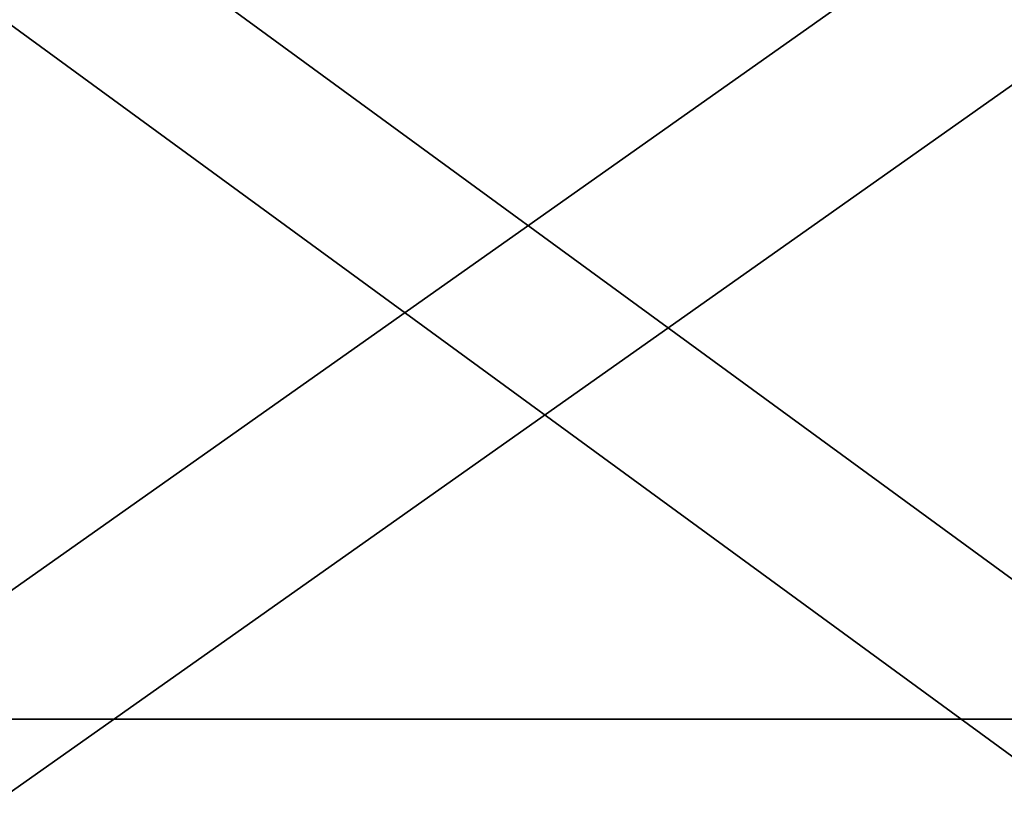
# Model space of a CAD drawing. Header units: millimetres. Extents: x -250 to 250, y -45 to 4150.
# Tile 679 of 805: x 7.69 to 12.52, y 4033.74 to 4037.61. Entities that reach past the tile are written whole.
import ezdxf

# ---------------------------------------------------------------- set-up
doc = ezdxf.new("R2010")
doc.units = ezdxf.units.MM
doc.header["$LTSCALE"] = 81.481481
for name, color, linetype in [('19', 7, 'CONTINUOUS'), ('20', 7, 'CONTINUOUS'), ('21', 7, 'CONTINUOUS'), ('22', 7, 'CONTINUOUS')]:
    doc.layers.add(name, color=color, linetype=linetype)

msp = doc.modelspace()

# ---------------------------------------------------------------- linework, layer by layer
at = {"layer": '19', "color": 7, "linetype": 'CONTINUOUS'}
for points in [[(13.6084, 4033.2334, -220.6363), (6.8074, 4033.2334, -220.9507), (13.7638, 4038.1448, -223.1568), (13.6084, 4033.2334, -220.6363)], [(13.7638, 4038.1448, -223.1568), (6.8074, 4033.2334, -220.9507), (6.8852, 4038.1448, -223.4748), (13.7638, 4038.1448, -223.1568)]]:
    msp.add_3dface(points, dxfattribs=at)
at = {"layer": '20', "color": 7, "linetype": 'CONTINUOUS'}
for points in [[(6.8074, 4033.2334, 220.9507), (13.6084, 4033.2334, 220.6363), (6.8852, 4038.1448, 223.4748), (6.8074, 4033.2334, 220.9507)], [(6.8852, 4038.1448, 223.4748), (13.6084, 4033.2334, 220.6363), (13.7638, 4038.1448, 223.1568), (6.8852, 4038.1448, 223.4748)]]:
    msp.add_3dface(points, dxfattribs=at)
at = {"layer": '21', "color": 7, "linetype": 'CONTINUOUS'}
for points in [[(13.5, 4034.182, 218.8789), (6.7532, 4034.182, 219.1908), (13.6542, 4039.0536, 221.3785), (13.5, 4034.182, 218.8789)], [(13.6542, 4039.0536, 221.3785), (6.7532, 4034.182, 219.1908), (6.8303, 4039.0536, 221.694), (13.6542, 4039.0536, 221.3785)], [(13.3392, 4029.367, 216.2724), (6.6728, 4029.367, 216.5806), (13.5, 4034.182, 218.8789), (13.3392, 4029.367, 216.2724)], [(13.5, 4034.182, 218.8789), (6.6728, 4029.367, 216.5806), (6.7532, 4034.182, 219.1908), (13.5, 4034.182, 218.8789)]]:
    msp.add_3dface(points, dxfattribs=at)
at = {"layer": '22', "color": 7, "linetype": 'CONTINUOUS'}
for points in [[(6.7532, 4034.182, -219.1908), (13.5, 4034.182, -218.8789), (6.8303, 4039.0536, -221.694), (6.7532, 4034.182, -219.1908)], [(6.8303, 4039.0536, -221.694), (13.5, 4034.182, -218.8789), (13.6542, 4039.0536, -221.3785), (6.8303, 4039.0536, -221.694)], [(6.6728, 4029.367, -216.5806), (13.3392, 4029.367, -216.2724), (6.7532, 4034.182, -219.1908), (6.6728, 4029.367, -216.5806)], [(6.7532, 4034.182, -219.1908), (13.3392, 4029.367, -216.2724), (13.5, 4034.182, -218.8789), (6.7532, 4034.182, -219.1908)]]:
    msp.add_3dface(points, dxfattribs=at)

doc.saveas('drawing.dxf')
